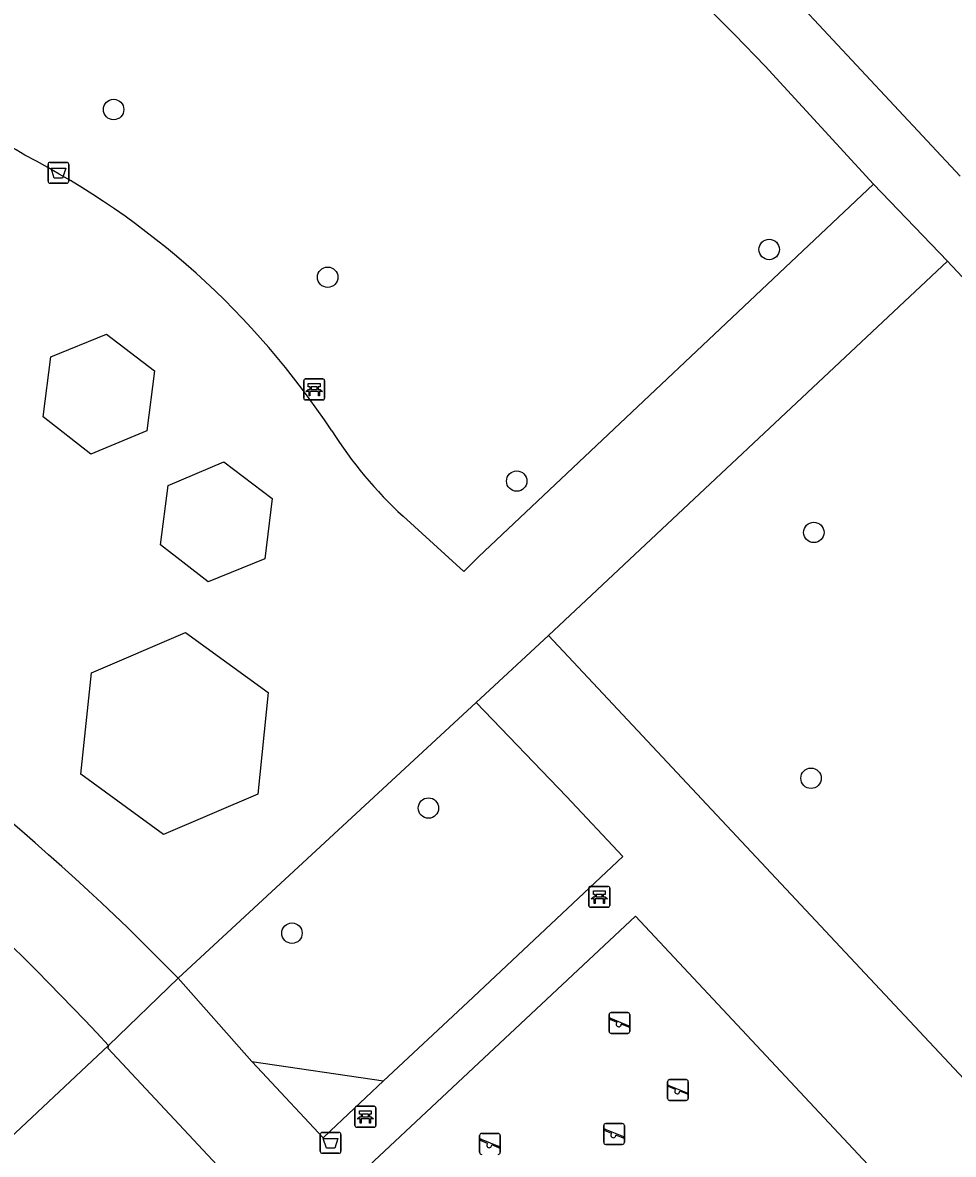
# Model space of a CAD drawing. Extents: x 157466 to 158888, y 383063 to 384677.
# Drawn here: x 158106.7 to 158151.3, y 384178.2 to 384232.4 of the extents above; entities that cross this region are included whole.
import ezdxf

# ---------------------------------------------------------------- set-up
doc = ezdxf.new("R2010")
doc.units = 0
for name, color, linetype in [('IMGEO_Afvalbak', 7, 'Continuous'), ('IMGEO_Bank', 7, 'Continuous'), ('IMGEO_Boom', 7, 'Continuous'), ('IMGEO_Groenvoorziening', 7, 'Continuous'), ('IMGEO_Speelvoorziening', 7, 'Continuous'), ('IMGEO_Voetpad_halfverhard', 7, 'Continuous'), ('IMGEO_Voetpad_open', 7, 'Continuous')]:
    doc.layers.add(name, color=color, linetype=linetype)

msp = doc.modelspace()

# ---------------------------------------------------------------- linework, layer by layer
at = {"layer": 'IMGEO_Afvalbak'}
for p, q in [((158107.948, 384224.811), (158107.948, 384225.611)), ((158107.948, 384225.611), (158107.948, 384224.811)), ((158108.048, 384225.711), (158108.838, 384225.711)), ((158108.838, 384225.711), (158108.048, 384225.711)), ((158108.938, 384225.611), (158108.938, 384224.811)), ((158108.938, 384224.811), (158108.938, 384225.611)), ((158108.838, 384224.711), (158108.048, 384224.711)), ((158108.048, 384224.711), (158108.838, 384224.711)), ((158121.085, 384179.265), (158121.875, 384179.265)), ((158121.875, 384179.265), (158121.085, 384179.265)), ((158120.985, 384178.365), (158120.985, 384179.165)), ((158120.985, 384179.165), (158120.985, 384178.365)), ((158121.975, 384179.165), (158121.975, 384178.365)), ((158121.975, 384178.365), (158121.975, 384179.165)), ((158121.875, 384178.265), (158121.085, 384178.265)), ((158121.085, 384178.265), (158121.875, 384178.265))]:
    msp.add_line(p, q, dxfattribs=at)
for points in [[(158108.091, 384225.425), (158108.795, 384225.425), (158108.646, 384224.955), (158108.24, 384224.955), (158108.091, 384225.425)], [(158121.128, 384178.979), (158121.832, 384178.979), (158121.683, 384178.509), (158121.277, 384178.509), (158121.128, 384178.979)]]:
    msp.add_lwpolyline(points, dxfattribs=at)
for centre, start, end in [((158108.048, 384225.611), 90, 180), ((158108.048, 384225.611), 90, 180), ((158108.838, 384225.611), 0, 90), ((158108.838, 384225.611), 360, 90), ((158108.048, 384224.811), 180, 270), ((158108.048, 384224.811), 180, 270), ((158108.838, 384224.811), 270, 0), ((158108.838, 384224.811), 270, 0), ((158121.085, 384179.165), 90, 180), ((158121.085, 384179.165), 90, 180), ((158121.875, 384179.165), 0, 90), ((158121.875, 384179.165), 360, 90), ((158121.085, 384178.365), 180, 270), ((158121.085, 384178.365), 180, 270), ((158121.875, 384178.365), 270, 0), ((158121.875, 384178.365), 270, 0)]:
    msp.add_arc(centre, 0.1, start, end, dxfattribs=at)
at = {"layer": 'IMGEO_Bank'}
for p, q in [((158120.193, 384214.415), (158120.193, 384215.256)), ((158120.193, 384215.256), (158120.193, 384214.415)), ((158120.268, 384215.34), (158121.109, 384215.34)), ((158121.109, 384215.34), (158120.268, 384215.34)), ((158121.193, 384215.265), (158121.193, 384214.424)), ((158121.193, 384214.424), (158121.193, 384215.265)), ((158120.89, 384214.738), (158120.497, 384214.738)), ((158120.502, 384214.846), (158120.502, 384214.952)), ((158120.546, 384214.952), (158120.546, 384214.846)), ((158120.834, 384214.958), (158120.552, 384214.958)), ((158120.552, 384214.84), (158120.834, 384214.84)), ((158120.84, 384214.846), (158120.84, 384214.952)), ((158120.884, 384214.952), (158120.884, 384214.846)), ((158121.118, 384214.34), (158120.277, 384214.34)), ((158120.277, 384214.34), (158121.118, 384214.34)), ((158133.846, 384190.121), (158133.846, 384190.962)), ((158133.846, 384190.962), (158133.846, 384190.121)), ((158133.921, 384191.046), (158134.762, 384191.046)), ((158134.762, 384191.046), (158133.921, 384191.046)), ((158134.155, 384190.552), (158134.155, 384190.658)), ((158134.199, 384190.658), (158134.199, 384190.552)), ((158134.487, 384190.664), (158134.205, 384190.664)), ((158134.493, 384190.552), (158134.493, 384190.658)), ((158134.537, 384190.658), (158134.537, 384190.552)), ((158134.846, 384190.971), (158134.846, 384190.13)), ((158134.846, 384190.13), (158134.846, 384190.971)), ((158134.543, 384190.444), (158134.15, 384190.444)), ((158134.205, 384190.546), (158134.487, 384190.546)), ((158134.771, 384190.046), (158133.93, 384190.046)), ((158133.93, 384190.046), (158134.771, 384190.046)), ((158122.646, 384179.593), (158122.646, 384180.434)), ((158122.646, 384180.434), (158122.646, 384179.593)), ((158122.721, 384180.518), (158123.562, 384180.518)), ((158123.562, 384180.518), (158122.721, 384180.518)), ((158123.646, 384180.443), (158123.646, 384179.602)), ((158123.646, 384179.602), (158123.646, 384180.443)), ((158123.343, 384179.916), (158122.95, 384179.916)), ((158122.955, 384180.024), (158122.955, 384180.13)), ((158122.999, 384180.13), (158122.999, 384180.024)), ((158123.287, 384180.136), (158123.005, 384180.136)), ((158123.005, 384180.018), (158123.287, 384180.018)), ((158123.293, 384180.024), (158123.293, 384180.13)), ((158123.337, 384180.13), (158123.337, 384180.024)), ((158123.571, 384179.518), (158122.73, 384179.518)), ((158122.73, 384179.518), (158123.571, 384179.518))]:
    msp.add_line(p, q, dxfattribs=at)
for points in [[(158120.496, 384214.958), (158120.41, 384214.958), (158120.41, 384215.119), (158120.973, 384215.119), (158120.973, 384214.958), (158120.89, 384214.958)], [(158120.44, 384214.738), (158120.298, 384214.738), (158120.41, 384214.84), (158120.496, 384214.84)], [(158120.49, 384214.731), (158120.49, 384214.524), (158120.447, 384214.524), (158120.447, 384214.731)], [(158120.89, 384214.84), (158120.973, 384214.84), (158121.085, 384214.738), (158120.946, 384214.738)], [(158120.94, 384214.731), (158120.94, 384214.524), (158120.896, 384214.524), (158120.896, 384214.731)], [(158134.149, 384190.664), (158134.063, 384190.664), (158134.063, 384190.825), (158134.626, 384190.825), (158134.626, 384190.664), (158134.543, 384190.664)], [(158134.093, 384190.444), (158133.951, 384190.444), (158134.063, 384190.546), (158134.149, 384190.546)], [(158134.143, 384190.437), (158134.143, 384190.23), (158134.1, 384190.23), (158134.1, 384190.437)], [(158134.543, 384190.546), (158134.626, 384190.546), (158134.738, 384190.444), (158134.599, 384190.444)], [(158134.593, 384190.437), (158134.593, 384190.23), (158134.549, 384190.23), (158134.549, 384190.437)], [(158122.893, 384179.916), (158122.751, 384179.916), (158122.863, 384180.018), (158122.949, 384180.018)], [(158122.949, 384180.136), (158122.863, 384180.136), (158122.863, 384180.297), (158123.426, 384180.297), (158123.426, 384180.136), (158123.343, 384180.136)], [(158122.943, 384179.909), (158122.943, 384179.702), (158122.9, 384179.702), (158122.9, 384179.909)], [(158123.343, 384180.018), (158123.426, 384180.018), (158123.538, 384179.916), (158123.399, 384179.916)], [(158123.393, 384179.909), (158123.393, 384179.702), (158123.349, 384179.702), (158123.349, 384179.909)]]:
    msp.add_lwpolyline(points, dxfattribs=at)
for centre, radius, start, end in [((158120.271, 384215.262), 0.0779, 92.4484, 184.2845), ((158120.271, 384215.262), 0.0779, 92.4484, 184.2845), ((158121.115, 384215.262), 0.0779, 2.4484, 94.2845), ((158121.115, 384215.262), 0.0779, 2.4484, 94.2845), ((158120.44, 384214.731), 0.00671, 2.8957, 87.1043), ((158120.497, 384214.731), 0.00671, 92.8957, 177.1043), ((158120.495, 384214.951), 0.00671, 2.8957, 87.1043), ((158120.495, 384214.847), 0.00671, 272.8957, 357.1043), ((158120.552, 384214.951), 0.00671, 92.8957, 177.1043), ((158120.552, 384214.847), 0.00671, 182.8957, 267.1043), ((158120.834, 384214.951), 0.00671, 2.8957, 87.1043), ((158120.834, 384214.847), 0.00671, 272.8957, 357.1043), ((158120.891, 384214.951), 0.00671, 92.8957, 177.1043), ((158120.891, 384214.847), 0.00671, 182.8957, 267.1043), ((158120.889, 384214.731), 0.00671, 2.8957, 87.1043), ((158120.946, 384214.731), 0.00671, 92.8957, 177.1043), ((158120.271, 384214.418), 0.0779, 182.4484, 274.2845), ((158120.271, 384214.418), 0.0779, 182.4484, 274.2845), ((158121.115, 384214.418), 0.0779, 272.4484, 4.2845), ((158121.115, 384214.418), 0.0779, 272.4484, 4.2845), ((158133.924, 384190.968), 0.0779, 92.4484, 184.2845), ((158133.924, 384190.968), 0.0779, 92.4484, 184.2845), ((158134.148, 384190.657), 0.00671, 2.8957, 87.1043), ((158134.205, 384190.657), 0.00671, 92.8957, 177.1043), ((158134.487, 384190.657), 0.00671, 2.8957, 87.1043), ((158134.544, 384190.657), 0.00671, 92.8957, 177.1043), ((158134.768, 384190.968), 0.0779, 2.4484, 94.2845), ((158134.768, 384190.968), 0.0779, 2.4484, 94.2845), ((158133.924, 384190.124), 0.0779, 182.4484, 274.2845), ((158133.924, 384190.124), 0.0779, 182.4484, 274.2845), ((158134.093, 384190.437), 0.00671, 2.8957, 87.1043), ((158134.15, 384190.437), 0.00671, 92.8957, 177.1043), ((158134.148, 384190.553), 0.00671, 272.8957, 357.1043), ((158134.205, 384190.553), 0.00671, 182.8957, 267.1043), ((158134.487, 384190.553), 0.00671, 272.8957, 357.1043), ((158134.544, 384190.553), 0.00671, 182.8957, 267.1043), ((158134.542, 384190.437), 0.00671, 2.8957, 87.1043), ((158134.599, 384190.437), 0.00671, 92.8957, 177.1043), ((158134.768, 384190.124), 0.0779, 272.4484, 4.2845), ((158134.768, 384190.124), 0.0779, 272.4484, 4.2845), ((158122.724, 384180.44), 0.0779, 92.4484, 184.2845), ((158122.724, 384180.44), 0.0779, 92.4484, 184.2845), ((158123.568, 384180.44), 0.0779, 2.4484, 94.2845), ((158123.568, 384180.44), 0.0779, 2.4484, 94.2845), ((158122.893, 384179.909), 0.00671, 2.8957, 87.1043), ((158122.95, 384179.909), 0.00671, 92.8957, 177.1043), ((158122.948, 384180.129), 0.00671, 2.8957, 87.1043), ((158122.948, 384180.025), 0.00671, 272.8957, 357.1043), ((158123.005, 384180.129), 0.00671, 92.8957, 177.1043), ((158123.005, 384180.025), 0.00671, 182.8957, 267.1043), ((158123.287, 384180.129), 0.00671, 2.8957, 87.1043), ((158123.287, 384180.025), 0.00671, 272.8957, 357.1043), ((158123.344, 384180.129), 0.00671, 92.8957, 177.1043), ((158123.344, 384180.025), 0.00671, 182.8957, 267.1043), ((158123.342, 384179.909), 0.00671, 2.8957, 87.1043), ((158123.399, 384179.909), 0.00671, 92.8957, 177.1043), ((158122.724, 384179.596), 0.0779, 182.4484, 274.2845), ((158122.724, 384179.596), 0.0779, 182.4484, 274.2845), ((158123.568, 384179.596), 0.0779, 272.4484, 4.2845), ((158123.568, 384179.596), 0.0779, 272.4484, 4.2845)]:
    msp.add_arc(centre, radius, start, end, dxfattribs=at)
at = {"layer": 'IMGEO_Boom'}
for centre in [(158111.089, 384228.239), (158142.482, 384221.54), (158121.339, 384220.209), (158130.393, 384210.45), (158144.621, 384207.992), (158144.487, 384196.222), (158126.165, 384194.795), (158119.63, 384188.804)]:
    msp.add_circle(centre, 0.489, dxfattribs=at)
at = {"layer": 'IMGEO_Groenvoorziening'}
msp.add_lwpolyline([(158117.703, 384182.663), (158124.02, 384181.729)], dxfattribs=at)
at = {"layer": 'IMGEO_Speelvoorziening'}
for p, q in [((158134.817, 384184.105), (158134.817, 384184.905)), ((158134.817, 384184.905), (158134.817, 384184.105)), ((158134.886, 384184.73), (158135.762, 384184.377)), ((158134.917, 384185.005), (158135.707, 384185.005)), ((158135.707, 384185.005), (158134.917, 384185.005)), ((158135.807, 384184.905), (158135.807, 384184.105)), ((158135.807, 384184.105), (158135.807, 384184.905)), ((158135.2, 384184.533), (158134.861, 384184.67)), ((158135.738, 384184.317), (158135.398, 384184.454)), ((158135.707, 384184.005), (158134.917, 384184.005)), ((158134.917, 384184.005), (158135.707, 384184.005)), ((158137.616, 384180.895), (158137.616, 384181.695)), ((158137.616, 384181.695), (158137.616, 384180.895)), ((158137.999, 384181.323), (158137.66, 384181.46)), ((158137.685, 384181.52), (158138.561, 384181.167)), ((158137.716, 384181.795), (158138.506, 384181.795)), ((158138.506, 384181.795), (158137.716, 384181.795)), ((158138.606, 384181.695), (158138.606, 384180.895)), ((158138.606, 384180.895), (158138.606, 384181.695)), ((158138.537, 384181.107), (158138.197, 384181.244)), ((158138.506, 384180.795), (158137.716, 384180.795)), ((158137.716, 384180.795), (158138.506, 384180.795)), ((158134.559, 384178.793), (158134.559, 384179.593)), ((158134.559, 384179.593), (158134.559, 384178.793)), ((158134.942, 384179.221), (158134.603, 384179.358)), ((158134.628, 384179.418), (158135.504, 384179.065)), ((158134.659, 384179.693), (158135.449, 384179.693)), ((158135.449, 384179.693), (158134.659, 384179.693)), ((158135.549, 384179.593), (158135.549, 384178.793)), ((158135.549, 384178.793), (158135.549, 384179.593)), ((158128.615, 384178.315), (158128.615, 384179.115)), ((158128.615, 384179.115), (158128.615, 384178.315)), ((158128.998, 384178.743), (158128.659, 384178.88)), ((158128.684, 384178.94), (158129.56, 384178.587)), ((158128.715, 384179.215), (158129.505, 384179.215)), ((158129.505, 384179.215), (158128.715, 384179.215)), ((158129.605, 384179.115), (158129.605, 384178.315)), ((158129.605, 384178.315), (158129.605, 384179.115)), ((158135.48, 384179.005), (158135.14, 384179.142)), ((158129.536, 384178.527), (158129.196, 384178.664)), ((158135.449, 384178.693), (158134.659, 384178.693)), ((158134.659, 384178.693), (158135.449, 384178.693))]:
    msp.add_line(p, q, dxfattribs=at)
for centre, radius, start, end in [((158134.917, 384184.905), 0.1, 90, 180), ((158134.917, 384184.905), 0.1, 90, 180), ((158134.874, 384184.7), 0.0327, 68.078, 248.078), ((158135.707, 384184.905), 0.1, 0, 90), ((158135.707, 384184.905), 0.1, 360, 90), ((158135.279, 384184.443), 0.12, 130.9928, 5.1632), ((158135.75, 384184.347), 0.0327, 248.078, 68.078), ((158134.917, 384184.105), 0.1, 180, 270), ((158134.917, 384184.105), 0.1, 180, 270), ((158135.707, 384184.105), 0.1, 270, 0), ((158135.707, 384184.105), 0.1, 270, 0), ((158137.716, 384181.695), 0.1, 90, 180), ((158137.716, 384181.695), 0.1, 90, 180), ((158137.673, 384181.49), 0.0327, 68.078, 248.078), ((158138.506, 384181.695), 0.1, 0, 90), ((158138.506, 384181.695), 0.1, 360, 90), ((158137.716, 384180.895), 0.1, 180, 270), ((158137.716, 384180.895), 0.1, 180, 270), ((158138.078, 384181.233), 0.12, 130.9928, 5.1632), ((158138.506, 384180.895), 0.1, 270, 0), ((158138.506, 384180.895), 0.1, 270, 0), ((158138.549, 384181.137), 0.0327, 248.078, 68.078), ((158134.659, 384179.593), 0.1, 90, 180), ((158134.659, 384179.593), 0.1, 90, 180), ((158134.616, 384179.388), 0.0327, 68.078, 248.078), ((158135.449, 384179.593), 0.1, 0, 90), ((158135.449, 384179.593), 0.1, 360, 90), ((158128.715, 384179.115), 0.1, 90, 180), ((158128.715, 384179.115), 0.1, 90, 180), ((158128.672, 384178.91), 0.0327, 68.078, 248.078), ((158129.077, 384178.653), 0.12, 130.9928, 5.1632), ((158129.505, 384179.115), 0.1, 0, 90), ((158129.505, 384179.115), 0.1, 360, 90), ((158134.659, 384178.793), 0.1, 180, 270), ((158134.659, 384178.793), 0.1, 180, 270), ((158135.021, 384179.131), 0.12, 130.9928, 5.1632), ((158135.449, 384178.793), 0.1, 270, 0), ((158135.449, 384178.793), 0.1, 270, 0), ((158135.492, 384179.035), 0.0327, 248.078, 68.078), ((158128.715, 384178.315), 0.1, 180, 270), ((158128.715, 384178.315), 0.1, 180, 270), ((158129.505, 384178.315), 0.1, 270, 0), ((158129.505, 384178.315), 0.1, 270, 0), ((158129.548, 384178.557), 0.0327, 248.078, 68.078)]:
    msp.add_arc(centre, radius, start, end, dxfattribs=at)
at = {"layer": 'IMGEO_Voetpad_halfverhard'}
for points in [[(158138.61, 384238.821), (158142.146, 384235.219), (158151.632, 384225.045)], [(158142.286, 384230.311), (158147.474, 384224.665)], [(158147.474, 384224.665), (158128.558, 384206.818), (158127.862, 384206.123), (158124.949, 384208.764)], [(158147.474, 384224.665), (158151.018, 384220.981)], [(158131.915, 384203.057), (158151.018, 384220.981)], [(158151.018, 384220.981), (158173.276, 384197.249), (158197.023, 384171.929), (158190.702, 384166.018), (158177.905, 384154.051), (158177.871, 384154.019)], [(158113.045, 384215.736), (158112.682, 384212.859), (158110.004, 384211.743), (158107.708, 384213.519), (158108.084, 384216.4), (158110.752, 384217.48), (158113.045, 384215.736)], [(158116.373, 384211.37), (158118.68, 384209.619), (158118.33, 384206.731), (158115.622, 384205.622), (158113.336, 384207.396), (158113.701, 384210.243), (158116.373, 384211.37)], [(158114.526, 384203.203), (158118.483, 384200.331), (158117.998, 384195.465), (158113.483, 384193.535), (158109.516, 384196.418), (158110.021, 384201.273), (158114.526, 384203.203)], [(158114.178, 384186.647), (158128.452, 384199.853)], [(158060.005, 384135.709), (158110.84, 384183.421)]]:
    msp.add_lwpolyline(points, dxfattribs=at)
for centre, radius, start, end in [((158062.011, 384154.253), 110.584, 43.45479, 66.50189), ((158083.242, 384187.373), 45.307, 58.6173, 78.2213), ((158089.021, 384191.426), 38.94, 33.3951, 62.7745), ((158139.261, 384224.179), 21.035, 212.5595, 227.1259)]:
    msp.add_arc(centre, radius, start, end, dxfattribs=at)
at = {"layer": 'IMGEO_Voetpad_open'}
for points in [[(158131.915, 384203.057), (158128.452, 384199.853)], [(158177.871, 384154.019), (158131.915, 384203.057)], [(158128.452, 384199.853), (158132.779, 384195.343), (158135.468, 384192.478), (158128.047, 384185.51), (158124.02, 384181.729)], [(158136.089, 384189.62), (158149.062, 384175.749), (158141.997, 384169.094), (158137.934, 384173.512), (158132.173, 384168.13), (158123.318, 384177.665), (158136.089, 384189.62)], [(158114.178, 384186.647), (158110.84, 384183.421)], [(158117.703, 384182.663), (158114.178, 384186.647)], [(158110.84, 384183.421), (158110.819, 384183.299), (158158.849, 384131.917)], [(158124.02, 384181.729), (158121.479, 384179.343), (158121.126, 384179.011), (158118.204, 384182.128), (158117.703, 384182.663)]]:
    msp.add_lwpolyline(points, dxfattribs=at)
for centre, radius, start, end in [((158031.742, 384106.46), 115.002, 44.20773, 71.46753), ((158030.309, 384109.692), 109.184, 42.47491, 70.16624)]:
    msp.add_arc(centre, radius, start, end, dxfattribs=at)

doc.saveas('drawing.dxf')
